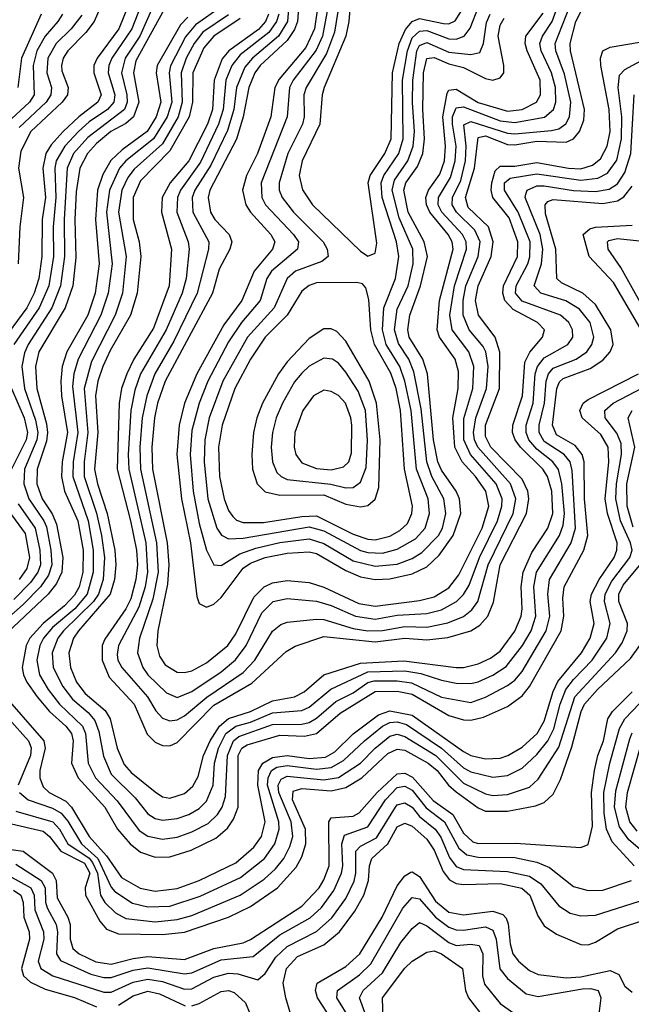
# Model space of a CAD drawing. Header units: inches. Extents: x 501365 to 657855, y 482276 to 547543.
# Tile 411 of 656: x 564180 to 565848, y 520453 to 523135. Entities that reach past the tile are written whole.
import ezdxf

# ---------------------------------------------------------------- set-up
doc = ezdxf.new("R2010")
doc.units = ezdxf.units.IN
doc.header["$MEASUREMENT"] = 0
doc.layers.add('A5562', color=7, linetype='Continuous')

msp = doc.modelspace()

# ---------------------------------------------------------------- linework, layer by layer
at = {"layer": 'A5562', "color": 5}
for points, elevation in [([(565083.3, 523376.7), (565039.1, 523100.9), (565017.3, 523042.7), (564961.2, 522950), (564955.5, 522930), (564955.8, 522870), (564951.7, 522850), (564911.4, 522770), (564888.1, 522690), (564888.2, 522670), (564895.8, 522650), (564926.7, 522610), (565007.7, 522530), (565018.9, 522510), (565021.8, 522490), (565004.2, 522475.8), (564932.7, 522450), (564909.7, 522430), (564874.2, 522350), (564801.5, 522270), (564734, 522150), (564697.2, 522050), (564684.8, 521990), (564683.5, 521930), (564693.8, 521830), (564717.6, 521750), (564730.3, 521730.3), (564750, 521720.8), (564790, 521722.8), (564970, 521753.3), (565010, 521742.6), (565110, 521688.8), (565130, 521683.1), (565170, 521682), (565210, 521692.6), (565259.4, 521720.6), (565285.9, 521750), (565297.8, 521790), (565293.8, 521830), (565262.5, 521910), (565247.4, 522070), (565230.2, 522150.2), (565216.9, 522190), (565179.4, 522250), (565169.2, 522290), (565173.1, 522350), (565205.3, 522430), (565214, 522490), (565207.3, 522530), (565168.7, 522650), (565165.5, 522690), (565173, 522710), (565214.1, 522770), (565226.3, 522810), (565224.4, 522970), (565237.4, 523050), (565250, 523085.2), (565270, 523103.3), (565290, 523104.8), (565350, 523082.2), (565370, 523081.8), (565392.2, 523090), (565408.4, 523111.6), (565430.9, 523170)], 2760), ([(565047, 523310), (565005.8, 523090), (564988.7, 523051.3), (564926.4, 522970), (564916.3, 522950), (564909.6, 522870), (564838.5, 522690), (564840.7, 522650), (564850.6, 522630.6), (564926.6, 522550), (564940.1, 522530), (564937.6, 522510), (564866.8, 522450), (564854.4, 522430), (564835.8, 522370), (564784.7, 522310), (564750, 522257.4), (564693.1, 522150), (564669.6, 522090), (564650, 522015.3), (564645.3, 521950), (564653.6, 521850), (564670, 521762.3), (564690, 521690.1), (564710.1, 521650.1), (564730, 521648.2), (564780.4, 521679.6), (564824.6, 521695.4), (564890, 521710.3), (564970, 521720.7), (565010, 521708.2), (565090, 521660.7), (565150, 521645.7), (565210, 521651.7), (565250, 521667), (565277, 521683), (565321.9, 521730), (565333.2, 521750), (565342, 521790), (565337.1, 521830), (565303.9, 521890), (565290.3, 521930), (565275.1, 522075.1), (565255.1, 522175.1), (565241.6, 522210), (565213.1, 522253.1), (565202.4, 522290), (565210, 522346.1), (565239.8, 522410), (565253.5, 522470), (565251.9, 522510), (565215.3, 522595.3), (565196.1, 522670), (565202.3, 522697.7), (565238.3, 522750), (565253.1, 522790), (565256.5, 522830), (565250.9, 522909.1), (565252.7, 522970), (565262.9, 523050), (565270, 523064.7), (565290, 523072.6), (565350, 523045.8), (565410, 523039.5), (565434.5, 523045.5), (565445.2, 523070), (565453.1, 523126.9), (565462.7, 523150)], 2740), ([(564506.7, 523250), (564451.1, 523110), (564391.5, 523030), (564382.9, 523010), (564382.9, 522990), (564402.7, 522930), (564393.1, 522910), (564341.3, 522870), (564299.1, 522830), (564266.2, 522793.8), (564251.7, 522770), (564243.4, 522730), (564250.9, 522650), (564242, 522590), (564241, 522490), (564232.7, 522430), (564219.7, 522390), (564199.8, 522350), (564125.2, 522250)], 2420), ([(564918.3, 523230), (564910.2, 523130), (564885.8, 523090), (564814.7, 523030), (564794.3, 523005.7), (564771.6, 522950), (564763.8, 522890), (564746.9, 522833.1), (564701.7, 522738.3), (564658, 522670), (564650.7, 522650), (564652.2, 522610), (564695.8, 522530), (564695.4, 522510), (564664.3, 522390), (564600.6, 522259.4), (564548.5, 522170), (564526.6, 522110), (564514.1, 522050), (564508.1, 521970), (564510.2, 521910), (564553.1, 521710), (564557.9, 521630), (564543.7, 521556.3), (564507.4, 521450), (564501.7, 521410), (564515.9, 521370), (564529.8, 521350), (564580.8, 521300.8), (564610, 521288.8), (564650, 521304.5), (564730, 521358.7), (564768.8, 521391.2), (564797.9, 521430), (564840.8, 521519.2), (564871.4, 521550), (564910, 521558.2), (564990, 521551.2), (565030, 521539.1), (565096, 521510), (565150, 521502.2), (565210, 521512.6), (565290, 521517.3), (565330, 521527.4), (565371.3, 521550), (565390.6, 521569.4), (565405.9, 521594.1), (565434.4, 521670), (565483, 521770), (565494.9, 521810), (565495.9, 521830), (565479.2, 521870), (565409.2, 521950), (565391, 521990), (565391.3, 522048.7), (565415.4, 522130), (565418.5, 522190), (565404.5, 522230), (565359.3, 522290), (565352.8, 522330), (565366.1, 522410), (565398.3, 522510), (565397.3, 522530), (565387.8, 522550), (565331.3, 522610), (565321.4, 522630), (565322.1, 522650), (565355.4, 522704.6), (565367.9, 522750), (565370.4, 522790), (565360.2, 522850), (565360.7, 522870), (565370, 522895), (565390, 522897.7), (565490, 522859.6), (565530, 522854.2), (565611.3, 522868.8), (565635.4, 522890), (565642.3, 522910), (565641.5, 522950), (565630.1, 522990.1), (565601.7, 523050), (565598.5, 523070), (565605.5, 523090), (565631.8, 523130), (565670, 523235.5)], 2660), ([(564945.4, 523230), (564937.6, 523130), (564930, 523107.5), (564910, 523077.8), (564836.4, 523010), (564821.5, 522990), (564805.2, 522950), (564789.4, 522870), (564771.2, 522808.9), (564699.1, 522670), (564693.9, 522650), (564700.4, 522610), (564712.7, 522590), (564751.3, 522550), (564758.4, 522530), (564753.3, 522510), (564724.5, 522455.5), (564705.7, 522390), (564577.1, 522150), (564556.1, 522090), (564548.2, 522050), (564540.9, 521970), (564542.8, 521910), (564582.2, 521710), (564586.8, 521650), (564583.2, 521596.8), (564557.2, 521470), (564554.4, 521430), (564561.4, 521401.4), (564577.3, 521377.3), (564610, 521357.7), (564630, 521356.3), (564650, 521361.4), (564690, 521383.2), (564747.8, 521430), (564770, 521462), (564818.7, 521561.3), (564847.3, 521590), (564870, 521600.9), (564910, 521607.2), (564970, 521601.4), (565010, 521588.8), (565104.8, 521544.8), (565150, 521537.6), (565270, 521552.3), (565310, 521563), (565350, 521587.3), (565377.8, 521622.2), (565441.1, 521750), (565459.2, 521810), (565451.7, 521850), (565423.3, 521890), (565386.8, 521930), (565367, 521970), (565361.1, 522050), (565375.6, 522130), (565376.6, 522176.6), (565367.5, 522210), (565325.1, 522270), (565318.3, 522290), (565325, 522370), (565362.4, 522510), (565359.4, 522530), (565348.4, 522550), (565298.4, 522610), (565289.4, 522630), (565287.7, 522650), (565295.2, 522670), (565326.1, 522713.9), (565338.3, 522750), (565341.1, 522790), (565334.5, 522870), (565345.6, 522934.4), (565350, 522942.6), (565370, 522945.7), (565430, 522909.4), (565510, 522885.4), (565550, 522890.3), (565589.5, 522910), (565600.4, 522930), (565599.8, 522970), (565564, 523050), (565558.3, 523070), (565560, 523090), (565607.8, 523152.2)], 2680), ([(565001, 523230), (564983.9, 523110), (564960.8, 523059.2), (564887.6, 522972.4), (564876, 522950), (564865.4, 522870), (564828.9, 522770), (564798.9, 522710), (564788, 522670), (564797, 522630), (564809.8, 522610), (564865.5, 522550), (564875.6, 522530), (564870.1, 522510), (564819.8, 522450), (564786, 522370), (564736.7, 522303.3), (564663.2, 522170), (564629.9, 522090.1), (564614.9, 522030), (564609, 521950), (564621.2, 521830), (564645.7, 521710), (564663.7, 521563.7), (564670, 521544.5), (564690, 521534.4), (564710, 521542.4), (564730, 521560.9), (564790, 521640.7), (564810, 521654.1), (564850, 521669.4), (564910, 521681.5), (564970, 521685.6), (564990, 521680.7), (565070, 521634.4), (565110, 521617.3), (565150, 521609.7), (565190, 521611.5), (565250, 521625), (565290, 521644.4), (565323.8, 521676.2), (565362.2, 521730), (565382.8, 521790), (565379.1, 521830), (565370.2, 521850.2), (565330, 521907.5), (565320.7, 521930), (565308.7, 521990), (565292, 522170), (565279.2, 522210), (565242.3, 522270), (565238.2, 522290), (565243.7, 522330), (565273.3, 522410), (565292.2, 522490), (565283, 522530), (565239.2, 522610), (565227.7, 522670), (565233.6, 522690), (565265.4, 522734.6), (565279.6, 522770), (565284.2, 522810), (565279.6, 522890), (565281.3, 522990), (565290, 523028.7), (565310, 523031.7), (565350, 523014.5), (565390, 523004.5), (565450, 522974.1), (565470, 522969.8), (565490, 522976.3), (565500.1, 522990), (565500.2, 523010), (565485.3, 523090), (565490, 523119.8), (565501.2, 523138.7)], 2720), ([(565085.9, 523230), (565077.8, 523130), (565069.8, 523090.2), (565010.8, 522950), (565005, 522930), (564998.8, 522850), (564950.3, 522750), (564942, 522710), (564951, 522671), (564978.9, 522630), (565110, 522504.2), (565130, 522490.2), (565150, 522498.4), (565154.2, 522525.8), (565130.8, 522690), (565136.1, 522710), (565175.6, 522770), (565192.9, 522810), (565197.1, 522990), (565215.1, 523070), (565232, 523108), (565250, 523130), (565270, 523137.8), (565335.7, 523124.3), (565350, 523123.6), (565368, 523132), (565413.9, 523206.1)], 2780), ([(564521, 523199), (564485.9, 523110), (564431.3, 523030), (564423, 523010), (564421.7, 522990), (564439.7, 522930), (564437.2, 522910), (564419.4, 522890), (564370, 522856.2), (564340.8, 522830), (564303.6, 522790), (564280, 522750), (564276.2, 522730), (564279.1, 522650), (564271.4, 522570), (564272.5, 522490), (564259.6, 522410), (564233.3, 522350), (564164.3, 522250)], 2440), ([(564417.8, 523210), (564383.7, 523130), (564360.4, 523099.6), (564311.3, 523050), (564299.2, 523030), (564294, 523010), (564295.6, 522995.6), (564312.7, 522950), (564310.5, 522930), (564296.6, 522910), (564211.1, 522830), (564183.9, 522776.1), (564176.8, 522730), (564190.7, 522650), (564181, 522570), (564176.5, 522470)], 2380), ([(564887.3, 523150), (564880.7, 523130), (564859.9, 523100.1), (564781.5, 523038.5), (564758.8, 523010), (564742.7, 522970), (564734.9, 522890), (564722.3, 522850), (564673.3, 522746.7), (564618.6, 522670), (564610.2, 522650), (564608.4, 522610), (564639.4, 522530), (564642.5, 522510), (564634.7, 522430), (564623.3, 522390), (564580.2, 522290), (564510.2, 522170), (564494.3, 522125.7), (564483, 522070), (564475.9, 521950), (564477.6, 521910), (564524.3, 521710), (564529.3, 521630), (564522.5, 521590), (564505.5, 521534.5), (564449.6, 521430), (564445.8, 521405.8), (564447.9, 521390), (564458.8, 521370), (564528.5, 521290), (564551.7, 521251.7), (564570, 521232.5), (564590, 521225.2), (564610, 521227.9), (564630, 521238.4), (564690.7, 521289.3), (564790, 521356.8), (564821.5, 521390), (564870, 521469.1), (564892.5, 521487.5), (564910, 521493.2), (564990, 521502.2), (565010, 521501.2), (565090, 521476.7), (565130, 521470.3), (565170, 521471.3), (565230, 521481.9), (565290, 521479.9), (565348.1, 521491.9), (565390, 521508.8), (565413.1, 521526.9), (565429.9, 521550), (565458.1, 521650), (565525.6, 521790), (565533.1, 521830), (565518.8, 521870), (565429.8, 521970), (565420.6, 521990), (565417.8, 522010), (565423.8, 522050), (565453.2, 522130), (565457.6, 522190), (565451, 522230), (565444.3, 522244.3), (565405.7, 522290), (565389.2, 522330), (565389.3, 522370), (565396.7, 522410), (565430.1, 522490), (565436.1, 522530), (565421.7, 522561.7), (565371, 522610), (565359.4, 522630), (565360.7, 522650), (565383.3, 522696.7), (565396.1, 522750), (565397.9, 522790), (565391.6, 522848.4), (565410, 522857.4), (565510, 522825.5), (565530, 522823.9), (565630, 522832.5), (565650, 522837.3), (565669.2, 522850.8), (565679.3, 522870), (565682.9, 522910), (565665.9, 522985.9), (565641.7, 523050), (565640.7, 523070), (565690, 523197.8)], 2640), ([(564550, 523183.8), (564507.7, 523090), (564468.1, 523030), (564458.2, 522990), (564472.1, 522930), (564473.1, 522910), (564465.9, 522890), (564365.8, 522814.2), (564327.5, 522770), (564309.9, 522730.1), (564302.1, 522590), (564302.8, 522490), (564292, 522410), (564268.1, 522350), (564203.2, 522250), (564193.2, 522226.8), (564186.1, 522190), (564193.7, 522130), (564223.5, 522043.5), (564229.6, 522010), (564227.1, 521990), (564193.1, 521910), (564191.5, 521870), (564205.1, 521830), (564246.4, 521770), (564253.1, 521753.1), (564265.1, 521690), (564267.7, 521650), (564258.7, 521621.3), (564237, 521590), (564190, 521542.1), (564110, 521471.8)], 2460), ([(564729.4, 523170), (564659.4, 523120.6), (564632.2, 523087.8), (564591.4, 523008.6), (564587.8, 522990), (564594.8, 522910), (564582.2, 522870), (564545.4, 522810), (564470, 522750.2), (564452.5, 522730), (564425, 522670), (564417.5, 522610), (564432.3, 522470), (564421.8, 522390), (564401.8, 522330), (564339.8, 522210), (564328, 522170), (564324.3, 522135.7), (564338.8, 522010), (564326.5, 521930), (564325.6, 521890), (564367, 521770), (564380.9, 521690), (564380.7, 521630), (564364.2, 521570), (564330.7, 521530), (564270, 521479.1), (564245.1, 521450), (564235.6, 521430), (564227.2, 521390), (564234.4, 521350), (564258.1, 521310), (564289.3, 521270), (564352.1, 521210), (564360, 521190), (564366.8, 521110), (564387.4, 521070), (564446.5, 521006.5), (564506.2, 520926.2), (564530, 520910.3), (564570, 520902.6), (564610, 520907.6), (564650, 520922.1), (564694.4, 520945.6), (564720.1, 520970), (564732.5, 520990), (564741.3, 521018.7), (564747, 521130), (564763.4, 521170), (564777.9, 521182.1), (564870, 521214.8), (564950, 521216.2), (564970, 521220.5), (564990, 521232), (565042.7, 521277.3), (565090, 521300.7), (565130, 521329), (565146.6, 521333.4), (565210, 521334.1), (565248.6, 521328.6), (565330, 521289.4), (565410, 521274.8), (565450, 521289.3), (565510, 521321), (565530, 521335.6), (565550, 521359.5), (565616.2, 521470), (565626.2, 521510), (565620.2, 521570), (565625.1, 521610), (565683.7, 521710), (565696.1, 521750), (565687.1, 521907.1), (565680.9, 521930), (565664.6, 521950), (565610, 521985.8), (565596.5, 522010), (565596.5, 522030), (565610.8, 522090), (565615.5, 522150), (565621.8, 522170), (565634.9, 522185.1), (565697.5, 522210), (565726.3, 522230), (565740.1, 522250), (565745.4, 522270), (565735.4, 522310), (565706.5, 522346.5), (565669, 522369), (565601.6, 522390), (565583.3, 522410), (565603.2, 522470), (565607, 522510), (565599.4, 522550), (565558.9, 522650), (565560.7, 522659.3), (565563.7, 522670), (565590, 522681.8), (565610, 522682.5), (565690, 522669), (565750, 522667), (565787.2, 522672.8), (565810, 522687.7), (565830, 522718.1), (565846.5, 522770), (565855.7, 522930)], 2540), ([(564575.5, 523164.5), (564497.4, 523022.6), (564490.6, 522990), (564504.9, 522910), (564490.9, 522870), (564470, 522852.3), (564429.3, 522830), (564390, 522797.8), (564365.7, 522770), (564344, 522730), (564334, 522666), (564330.3, 522590), (564333.2, 522486.8), (564325.6, 522410), (564304.8, 522350), (564232.9, 522230), (564223.2, 522190), (564227.5, 522130), (564253.8, 522033.8), (564256.4, 522010), (564253.6, 521986.4), (564228.5, 521910), (564227.4, 521870), (564241.5, 521830), (564269, 521789), (564281, 521761), (564297.7, 521670), (564295, 521630), (564280.9, 521599.1), (564257.6, 521570), (564131.2, 521450)], 2480), ([(564297.2, 523150), (564284.8, 523130), (564250, 523089.4), (564227.3, 523050), (564216.9, 523010), (564220, 522930), (564206.8, 522910), (564146.5, 522853.5)], 2340), ([(564239, 523150), (564185.2, 523030), (564175.6, 522950)], 2320), ([(564350, 523147.4), (564321, 523110), (564279.9, 523070), (564257.5, 523030), (564254.1, 522990), (564267, 522950), (564265.3, 522930), (564252.2, 522910), (564178.6, 522841.4)], 2360), ([(564638.7, 523141.3), (564619.1, 523120.9), (564554.8, 523010), (564552.9, 522990), (564565.3, 522910), (564552.3, 522870), (564528.2, 522830), (564459.5, 522780.5), (564429, 522751), (564407.2, 522712.8), (564392.6, 522670), (564387, 522590), (564396.8, 522470), (564386.2, 522390), (564366, 522330), (564309.3, 522230), (564296.6, 522190), (564292.3, 522150), (564294.4, 522110), (564310.3, 522010), (564296.5, 521930), (564294.3, 521890), (564302.9, 521850), (564338.7, 521770), (564353.1, 521690), (564352.5, 521630), (564342.5, 521590), (564330, 521567.3), (564302.3, 521537.7), (564244.4, 521490), (564208, 521450), (564198, 521430), (564187.2, 521370), (564190.5, 521350), (564200, 521330), (564228.5, 521290), (564261.4, 521250), (564305.9, 521210), (564321.3, 521190), (564326, 521170), (564321.4, 521110), (564339.7, 521070), (564412.6, 520990), (564446.7, 520930), (564481.8, 520890), (564510, 520867.1), (564550, 520853.1), (564590, 520854.6), (564647.6, 520872.4), (564714.8, 520905.2), (564747.4, 520932.6), (564763.3, 520956.7), (564776.4, 520990), (564776.1, 521130), (564786.1, 521150), (564800.4, 521159.6), (564890, 521186), (564956.7, 521183.3), (564989.8, 521190.2), (565054.3, 521245.7), (565150, 521304.5), (565210, 521305.5), (565250, 521297.3), (565350, 521239.5), (565390, 521227.6), (565410, 521226.4), (565444.9, 521235.1), (565510, 521263.9), (565550, 521293.2), (565570, 521318.1), (565656.9, 521470), (565664.3, 521510), (565661, 521559), (565665.2, 521590), (565718.8, 521690), (565729.8, 521730), (565719.9, 521830), (565719.7, 521930), (565714.3, 521950), (565694.4, 521974.4), (565643.7, 522003.7), (565632.6, 522030), (565644.9, 522130), (565651.8, 522148.2), (565662.4, 522157.6), (565735.5, 522184.5), (565770, 522207.2), (565790.2, 522230), (565798.2, 522250), (565792.2, 522290), (565750, 522359), (565715.5, 522390), (565657.9, 522417.9), (565645.2, 522430), (565642, 522510), (565614.1, 522605.9), (565613, 522630), (565620.6, 522639.4), (565634.7, 522645.3), (565770, 522634), (565810, 522641.7), (565827.8, 522652.2), (565850, 522681.2)], 2520), ([(564750, 523148.2), (564679.7, 523100.3), (564656.1, 523070), (564634.3, 523030), (564620.4, 522990), (564623.4, 522910), (564612.6, 522870), (564570, 522796.9), (564492.1, 522727.9), (564475, 522705), (564459.1, 522670), (564450.2, 522610), (564470.8, 522490), (564460.9, 522390), (564440.7, 522330), (564376.2, 522203.8), (564356, 522130), (564366.2, 522010), (564355.8, 521930), (564356.4, 521890), (564390, 521790.1), (564403.3, 521730), (564411.2, 521670), (564408, 521610), (564395.5, 521570), (564381.9, 521550), (564300.2, 521470), (564284.4, 521450), (564268.5, 521410), (564271.4, 521370), (564298.2, 521318.2), (564324.1, 521284.1), (564367.5, 521247.5), (564385.6, 521225.6), (564396.2, 521196.2), (564408.6, 521128.6), (564430, 521079.7), (564495.5, 521015.5), (564530, 520971.3), (564550, 520959), (564570, 520954.7), (564610, 520959), (564641.5, 520970), (564670, 520986.2), (564690, 521006), (564708.2, 521050), (564711.3, 521110), (564722.4, 521150), (564742.7, 521190), (564769.5, 521210.5), (564810, 521220.9), (564870, 521246.4), (564950, 521253.2), (564970, 521262.3), (565028.8, 521311.2), (565130, 521358.4), (565230, 521360.9), (565273.9, 521353.9), (565330, 521335.3), (565370, 521327.8), (565410, 521326.7), (565430, 521331.5), (565470.6, 521349.4), (565506.8, 521373.2), (565550.8, 521430), (565574.8, 521470), (565587.8, 521510), (565582.2, 521590), (565589.8, 521630), (565652, 521730), (565662.2, 521757.8), (565665.7, 521790), (565658.9, 521870), (565649.1, 521909.1), (565633.7, 521930), (565590, 521964.8), (565568.7, 521990), (565560.9, 522010), (565561.6, 522030), (565580.3, 522090), (565586, 522170), (565592, 522190), (565610, 522213.7), (565675.1, 522250), (565688.1, 522270), (565687.9, 522290), (565677.4, 522310), (565654.8, 522330), (565550, 522368), (565532.6, 522390), (565534.3, 522410), (565566.2, 522470), (565571.6, 522488.4), (565571.9, 522530), (565539.8, 522610), (565502.4, 522670), (565501.9, 522690), (565517.3, 522702.7), (565590, 522714.6), (565710, 522697.5), (565756.6, 522703.4), (565783, 522717), (565808, 522752), (565820.8, 522810), (565822, 522870), (565811.9, 522950), (565816, 522984), (565830, 522998.8), (565941.2, 523058.8)], 2560), ([(564859, 523150), (564850.2, 523130), (564831.9, 523108.1), (564750.3, 523050), (564732.2, 523027.8), (564710.6, 522970), (564705.7, 522890), (564692.5, 522850), (564642, 522750), (564590.7, 522690), (564569, 522650), (564567.4, 522610), (564594.4, 522510), (564587.5, 522410), (564545.4, 522294.5), (564491.4, 522210), (564472.1, 522170), (564458.4, 522130), (564451.4, 522090), (564445.8, 521910), (564482.4, 521770), (564498.7, 521690), (564501.4, 521650), (564497.2, 521610), (564483.1, 521556.9), (564469.9, 521530.1), (564412.7, 521447.3), (564405.5, 521430), (564405.1, 521390), (564424.2, 521344.2), (564492.6, 521270), (564528.4, 521188.4), (564550, 521166.6), (564570, 521157.7), (564590, 521157), (564610, 521165.5), (564710, 521267.1), (564812.9, 521327.1), (564906.6, 521413.4), (564931.5, 521428.5), (565010, 521454.8), (565150, 521440), (565230, 521450.2), (565290, 521445.7), (565348, 521452), (565410.4, 521470), (565434.6, 521485.4), (565456.4, 521510), (565472.2, 521547.8), (565490.3, 521650), (565562.3, 521790), (565568.9, 521830), (565565.8, 521850), (565550, 521882.8), (565465, 521970), (565450, 521999.4), (565450.3, 522030), (565488.1, 522130), (565489.3, 522229.3), (565476.9, 522270), (565430.9, 522330), (565423.5, 522370), (565430.1, 522410), (565466.1, 522490), (565471.3, 522530), (565458.4, 522570), (565403.3, 522623.3), (565396.3, 522650), (565420.6, 522730), (565430, 522813.8), (565450, 522818.5), (565510, 522794.9), (565530, 522793.8), (565590, 522803.7), (565670, 522801.2), (565690.1, 522809.9), (565706.7, 522830), (565718.8, 522861.2), (565720.4, 522890), (565681.9, 523050), (565681.4, 523070), (565696.5, 523130), (565710, 523156.4)], 2620), ([(564781.7, 523138.3), (564709.9, 523090.1), (564682.3, 523057.7), (564652.1, 522990), (564651.1, 522910), (564642.5, 522870), (564590, 522777.9), (564510, 522696), (564489.9, 522650.1), (564489.8, 522590), (564506, 522530), (564511, 522490), (564501.1, 522390), (564482.5, 522330), (564426.8, 522233.2), (564407, 522190), (564393.2, 522150), (564387.2, 522110), (564393.1, 522010), (564384.8, 521910), (564392.6, 521870), (564418.7, 521790), (564439.7, 521690), (564442.3, 521650), (564438.8, 521610), (564427, 521570), (564340.7, 521470), (564327.2, 521450), (564314.5, 521410), (564318.5, 521370), (564335.4, 521330), (564358.9, 521298.9), (564413, 521253), (564427.1, 521230), (564445.8, 521150), (564465.7, 521105.7), (564484.3, 521084.3), (564550, 521031.2), (564570, 521017.8), (564590, 521014.4), (564630, 521027.2), (564652.8, 521047.2), (564666.9, 521073.1), (564681.9, 521130), (564700.1, 521170), (564725.1, 521210), (564750, 521231.5), (564810, 521250.4), (564870, 521279.3), (564930, 521290), (564956.2, 521303.8), (565010, 521350.1), (565110, 521382), (565228, 521388), (565370, 521370), (565390, 521370.3), (565430, 521379.9), (565464.2, 521395.8), (565490, 521414.8), (565530, 521468.9), (565547.2, 521510), (565550.3, 521529.7), (565547.2, 521590), (565553.3, 521630), (565576.4, 521683.6), (565620.6, 521750), (565633.6, 521790), (565630.8, 521850), (565619.6, 521890), (565607.1, 521910), (565546, 521970), (565531.3, 521990), (565523.7, 522010), (565524.9, 522030), (565551.5, 522110), (565558, 522202), (565570.9, 522229.1), (565606.1, 522270), (565610.8, 522290), (565592.5, 522310), (565525.4, 522345.4), (565503.4, 522370), (565497.5, 522390), (565499.9, 522410), (565537.2, 522490), (565538.1, 522530), (565514.8, 522594.8), (565470.4, 522650.4), (565465.8, 522670), (565467.9, 522690), (565477.1, 522722.9), (565490, 522735.7), (565530, 522735.4), (565590, 522745.3), (565676.9, 522730), (565710, 522728.5), (565741.8, 522738.2), (565764.2, 522755.8), (565782.2, 522790), (565790.6, 522830), (565787.3, 522890), (565764.5, 523010), (565764, 523030), (565770, 523050.1), (565790, 523059.9), (565870, 523073.3)], 2580), ([(565886.9, 522270), (565798.9, 522418.9), (565733.3, 522490), (565716.3, 522550), (565734.6, 522565.4), (565750.3, 522569.7), (565850, 522575.2)], 2480), ([(565903.2, 522310), (565819.6, 522459.6), (565785.1, 522510), (565783.4, 522530), (565786.9, 522533.1), (565810, 522539.1), (565870, 522532.3)], 2460), ([(564126.4, 521306.4), (564246.5, 521170), (564249.8, 521150), (564234.9, 521090), (564235, 521070), (564244.8, 521044.8), (564261.1, 521030), (564305.8, 521005.8), (564322, 520990), (564370.2, 520910), (564417.1, 520857.1), (564458.3, 520798.3), (564508.7, 520768.7), (564550, 520760.5), (564610, 520768.5), (564669.8, 520790.2), (564770, 520838.1), (564819, 520881), (564839.7, 520910), (564850.1, 520949.9), (564830.1, 521050), (564831.9, 521090), (564843.1, 521110), (564870, 521125.1), (564910, 521130.2), (564970, 521122.1), (565014.2, 521125.8), (565039.6, 521140.4), (565090, 521189.6), (565158.5, 521241.5), (565190, 521252.3), (565250, 521240.7), (565390, 521141), (565410, 521130.8), (565450, 521121.3), (565490, 521123.1), (565511.6, 521130), (565550, 521153), (565590.9, 521190), (565610, 521224.2), (565634.9, 521305.1), (565647.6, 521332.4), (565712.2, 521410), (565735.8, 521450), (565746.4, 521490), (565736.1, 521550), (565739.6, 521570), (565760.2, 521610), (565800.9, 521670), (565808.5, 521690), (565809.6, 521710), (565782.7, 521790), (565776.6, 521830), (565786.7, 521930), (565784.5, 521970), (565764.7, 522004.7), (565713.8, 522050), (565707.2, 522070), (565716.5, 522090), (565730, 522099.7), (565867.9, 522170)], 2480), ([(564180.1, 521030), (564203.8, 521010), (564270, 520987.3), (564293.7, 520973.7), (564312, 520952), (564348.9, 520890), (564393.4, 520850), (564430, 520771.4), (564439.8, 520759.8), (564488.1, 520728.1), (564530, 520717.9), (564590, 520720.1), (564672.9, 520747.1), (564782.3, 520797.7), (564847.7, 520850), (564876, 520890), (564888, 520930), (564886.6, 520950), (564856, 521050), (564857.5, 521070), (564866.7, 521090), (564881.4, 521098.6), (564910, 521103.6), (564990, 521093), (565030, 521098.2), (565063, 521117), (565120.2, 521170), (565170, 521210.4), (565190, 521220.6), (565210, 521221.9), (565235.1, 521215.1), (565330.1, 521150.1), (565390, 521096.6), (565410, 521086.1), (565470, 521071.3), (565510, 521076.2), (565550, 521095.6), (565590, 521132.9), (565620.2, 521170), (565636.5, 521203.5), (565653.7, 521270), (565669.6, 521310.5), (565690, 521337.7), (565741.5, 521390), (565780.9, 521450), (565790.7, 521490), (565774.5, 521550), (565777, 521570), (565795, 521605), (565844.1, 521670), (565849.8, 521690), (565845.8, 521710), (565818, 521770), (565805.9, 521830), (565807.1, 521870), (565821.3, 521950), (565820.4, 521980.4), (565808.4, 522008.4), (565776.2, 522050), (565775.4, 522070), (565798, 522090), (565937.3, 522162.7)], 2460), ([(564157.7, 522130), (564192.5, 522050), (564201.9, 522010), (564198.4, 521990), (564158.1, 521910)], 2440), ([(565852.8, 521752.8), (565836.4, 521810), (565835.6, 521870), (565857.2, 521970), (565839.6, 522050), (565850.3, 522070)], 2440), ([(564141.2, 521810), (564195.1, 521735.1), (564207.1, 521670), (564200, 521640), (564179.4, 521610)], 2420), ([(564176.1, 521816.1), (564222.5, 521750), (564235.5, 521690), (564236.7, 521650), (564230, 521629.9), (564210, 521602), (564164.2, 521555.8)], 2440), ([(564170, 520978.6), (564270.6, 520950), (564289, 520930), (564312, 520890), (564370, 520851.1), (564379, 520839), (564392.4, 520810), (564400.8, 520750), (564412.5, 520730), (564441.5, 520701.5), (564470, 520686), (564550, 520677.3), (564610, 520683.6), (564650, 520694.9), (564781.1, 520750), (564846.7, 520793.3), (564878.1, 520821.9), (564900.4, 520850), (564917.3, 520882.7), (564924.8, 520910), (564921, 520950), (564887.2, 521030), (564885.4, 521050), (564893.6, 521066.4), (564910, 521073.9), (565010, 521064), (565050, 521070.9), (565110, 521109.6), (565149.2, 521150), (565190, 521183.2), (565210, 521188.2), (565230, 521182.5), (565315.3, 521130), (565390, 521055.3), (565450, 521026), (565470, 521021.6), (565510, 521024.2), (565570, 521044), (565594.1, 521065.9), (565650, 521153.3), (565693.7, 521290), (565805, 521410), (565823, 521437), (565836.3, 521470), (565837.6, 521490), (565814, 521550), (565814.3, 521570), (565826, 521594), (565888.4, 521670)], 2440), ([(564146.6, 520946.6), (564244.5, 520924.5), (564261.4, 520910), (564292.2, 520870), (564357, 520837), (564371.4, 520810), (564358.8, 520770), (564359.7, 520750), (564398.9, 520678.9), (564417, 520657), (564450, 520644.5), (564570, 520643.1), (564630, 520649.3), (564750, 520690.3), (564810, 520719.5), (564883, 520770), (564934.1, 520825.9), (564950, 520854.8), (564960.4, 520890), (564960, 520930), (564924.2, 521010), (564926.4, 521033.6), (564950, 521040.1), (565030, 521034.6), (565070, 521043.1), (565112.8, 521070), (565184.5, 521135.5), (565210, 521147.7), (565230, 521145.4), (565294.4, 521110), (565318.3, 521090), (565349.4, 521050), (565370, 521031.7), (565430, 520988.3), (565450, 520978.9), (565510, 520979.2), (565587, 520993), (565610, 521002.2), (565634.7, 521025.3), (565654.5, 521065.5), (565686.2, 521153.8), (565711.2, 521250), (565720.3, 521270), (565755.3, 521310), (565845.6, 521394.4), (565870.7, 521430)], 2420), ([(564110, 520881), (564190, 520869.4), (564270.1, 520810), (564280, 520790), (564282.8, 520742.8), (564312, 520690), (564318.1, 520670), (564317.9, 520630), (564325, 520605), (564342.7, 520590), (564388.2, 520568.2), (564430, 520562.3), (564490, 520577.6), (564530, 520582.5), (564630, 520574.9), (564710, 520604.7), (564790, 520620), (564810, 520628.8), (564950, 520720.3), (564996.9, 520770), (565010, 520791.5), (565023.8, 520830), (565023.6, 520950), (565030, 520960.5), (565090, 520965.6), (565106, 520974), (565154.7, 521030), (565210, 521080.4), (565230, 521081.9), (565251.8, 521071.8), (565308.1, 521008.1), (565361.3, 520970), (565390, 520918.7), (565415.5, 520895.5), (565430.4, 520890.4), (565531.9, 520891.9), (565710, 520879.8), (565730, 520887.7), (565742.3, 520937.8), (565739.6, 521030), (565747.7, 521090), (565756.6, 521130), (565772.4, 521170), (565784, 521230), (565796.5, 521250), (565850, 521303.6)], 2380), ([(564096.4, 521290), (564204.8, 521170), (564211.6, 521151.6), (564209.5, 521130), (564176.6, 521050)], 2460), ([(565855.6, 520830), (565795.7, 520895.7), (565780.5, 520930), (565773.6, 520973.6), (565773.3, 521030), (565789, 521110), (565815.9, 521204.1), (565829.8, 521230.2), (565870, 521272)], 2360), ([(565910, 520842.1), (565841, 520901), (565815.7, 520935.7), (565802.2, 520990), (565806, 521034), (565843.8, 521176.2), (565850, 521192.5)], 2340), ([(565864.1, 520924.1), (565844.2, 520950), (565833.1, 520990), (565837.1, 521030), (565876.1, 521163.9)], 2320), ([(564170, 520834.7), (564239.1, 520790), (564249.5, 520770), (564250.8, 520730.8), (564255.5, 520715.5), (564280.1, 520670), (564283.9, 520650), (564280.6, 520590), (564291.8, 520571.8), (564374.6, 520534.6), (564410, 520525.4), (564430, 520525.4), (564490, 520546.1), (564530, 520552), (564630, 520536.1), (564650, 520538.6), (564730, 520573.9), (564816.8, 520583.2), (564890, 520641.6), (564972.1, 520687.9), (565003.3, 520716.7), (565037.2, 520762.8), (565058, 520810), (565061.5, 520830), (565058.6, 520890), (565066.3, 520913.7), (565130, 520935.9), (565178.1, 521010), (565210, 521043.3), (565230, 521047), (565250, 521036.1), (565288.2, 520988.2), (565338.9, 520950), (565377.8, 520877.8), (565399.5, 520859.5), (565430, 520853.9), (565530, 520852.6), (565590, 520839.9), (565625.1, 520825.1), (565690, 520773.4), (565730, 520762.3), (565770, 520763.6), (565848.2, 520790)], 2360), ([(564150, 520803.8), (564210.7, 520770), (564219.7, 520750), (564221.7, 520710), (564245.3, 520650), (564246, 520630), (564231.2, 520570), (564237.7, 520550), (564270.4, 520530.4), (564410, 520485.4), (564430, 520485.6), (564490, 520512.8), (564530, 520520.9), (564570, 520514.9), (564630, 520494.2), (564650, 520495), (564710, 520526.2), (564750, 520537.9), (564775.5, 520535.5), (564830, 520519.6), (564850, 520536.2), (564879.1, 520580.9), (564909.3, 520610), (564990, 520651.3), (565031.8, 520688.2), (565070, 520740.8), (565091.9, 520788.1), (565097.3, 520810), (565097.1, 520870), (565110, 520883.6), (565153.5, 520906.5), (565204.6, 520990), (565210, 520996.4), (565230, 521001.8), (565250, 520989.3), (565270, 520964.4), (565312.9, 520930), (565328.2, 520908.2), (565352.6, 520852.6), (565370, 520828.3), (565390, 520819.7), (565510, 520814.9), (565570, 520802.1), (565600.8, 520780.8), (565650, 520721), (565681.1, 520701.1), (565710, 520694.1), (565750, 520695.8), (565890, 520740.1)], 2340), ([(564929.4, 520390.6), (564906, 520470), (564899.1, 520510), (564907.5, 520550), (564937.4, 520582.6), (565010, 520614.6), (565052.2, 520650), (565093.7, 520706.3), (565118.3, 520750), (565131.8, 520790), (565134, 520830), (565140.5, 520850), (565184.1, 520890), (565210, 520936), (565230, 520946.2), (565250, 520938.3), (565290, 520902.3), (565310, 520872.2), (565334.9, 520814.9), (565351.9, 520791.9), (565370, 520781.9), (565390, 520779.1), (565490, 520781.6), (565549.3, 520769.3), (565571.5, 520750), (565593.4, 520693.4), (565610, 520666.6), (565643.5, 520643.5), (565710, 520615.7), (565730, 520614.7), (565750, 520622.1), (565810, 520658.4), (565890, 520684.4)], 2320), ([(565031.8, 520410), (564992.1, 520470), (564986.7, 520490), (564991, 520510), (565070, 520555.8), (565107.5, 520590), (565168.3, 520690), (565210, 520775.7), (565230, 520802.9), (565247.1, 520812.9), (565250, 520814), (565270, 520800.8), (565314, 520734), (565350, 520703.9), (565390, 520696.1), (565470, 520706.8), (565497.6, 520697.6), (565507.1, 520687.1), (565512, 520672), (565517.2, 520617.2), (565524.7, 520590), (565539.9, 520570), (565570, 520544.4), (565593.9, 520533.9), (565670, 520524.5), (565710, 520527.6), (565790, 520544.4), (565813.6, 520533.6), (565830, 520502.4), (565850, 520486)], 2280), ([(564163.6, 520763.6), (564183.1, 520750), (564189.9, 520730), (564191.5, 520690), (564205.9, 520650), (564207, 520630), (564185.4, 520550), (564190.9, 520530), (564210, 520513.3), (564250, 520493.6), (564330, 520471.6), (564390, 520445.5)], 2320), ([(565082.6, 520410), (565044.7, 520470), (565046.5, 520490), (565106.9, 520533), (565137.3, 520562.7), (565225, 520715), (565250, 520743.7), (565270, 520739.9), (565314.5, 520690), (565350, 520662.5), (565370, 520655.3), (565390, 520654.6), (565450, 520664), (565470, 520654.6), (565479.2, 520630), (565489.7, 520549.7), (565510, 520523.3), (565561.1, 520481.1), (565594.2, 520474.2), (565715.2, 520495.2), (565736.2, 520496.2), (565757.3, 520490), (565764.6, 520470), (565754.6, 520390)], 2260), ([(565129, 520410), (565107.1, 520470), (565116.6, 520490), (565170, 520538.3), (565219.1, 520620.9), (565250, 520659.6), (565270, 520675.1), (565290, 520666.7), (565350, 520620.9), (565370, 520613.2), (565410, 520616.1), (565432.8, 520612.8), (565443.5, 520590), (565442.6, 520530), (565447.9, 520507.9), (565490, 520455.1), (565524.6, 520430)], 2240), ([(565171.7, 520411.7), (565169.3, 520470), (565230, 520551.4), (565250, 520570.5), (565290, 520595), (565310, 520598.8), (565330, 520590.3), (565387.9, 520550), (565395.6, 520490), (565404.1, 520470), (565450, 520410.1)], 2220), ([(564450, 520450.7), (564490, 520475.6), (564530, 520488.1), (564561.5, 520481.5), (564631.3, 520448.7)], 2320), ([(564650, 520448.5), (564670, 520455), (564730, 520487.3), (564750, 520490.1), (564765.3, 520485.3), (564796.3, 520456.3), (564831.6, 520370)], 2320)]:
    msp.add_lwpolyline(points, dxfattribs=dict(at, elevation=elevation))
for points, elevation in [([(565099.2, 522419.2), (564990, 522417.9), (564969.3, 522410.7), (564950, 522395.4), (564909.3, 522330), (564850, 522269.6), (564810, 522209.9), (564767.1, 522130), (564732.8, 522030), (564722.4, 521970), (564725.3, 521890), (564737.8, 521830), (564750, 521797.5), (564761.2, 521781.2), (564771.7, 521771.7), (564790, 521765), (564844.9, 521764.9), (564950, 521781.6), (564990, 521783), (565090, 521733.7), (565130, 521719.7), (565150, 521718.1), (565190, 521727.7), (565217.1, 521742.9), (565237.5, 521762.5), (565249.4, 521790), (565250.9, 521810), (565229.8, 521910), (565218.5, 522070), (565206.4, 522130), (565191.9, 522171.9), (565148.2, 522250), (565138.2, 522290), (565132.4, 522372.4), (565124.1, 522404.1), (565115, 522415)], 2780), ([(565030, 522292.9), (565010, 522292.3), (564970, 522266.7), (564910, 522203.1), (564886.3, 522170), (564842.6, 522090), (564827.2, 522050), (564818.3, 522010), (564812.9, 521950), (564815.5, 521910), (564828.1, 521870), (564850, 521848.2), (564890, 521839.9), (565010, 521840.5), (565070, 521815.4), (565110, 521808), (565130, 521811.2), (565150, 521829.1), (565159.3, 521860.7), (565162.8, 521990), (565153.5, 522090), (565132.8, 522150), (565070, 522259), (565045.2, 522285.2)], 2820), ([(565010, 522212.9), (564970, 522191.1), (564950, 522172.3), (564930, 522148.5), (564896.7, 522090), (564879.3, 522050), (564869.5, 522010), (564866.2, 521970), (564869.5, 521930), (564881.7, 521901.7), (564893.1, 521890), (564910, 521882.6), (565029.1, 521869.1), (565070, 521859.3), (565090, 521860.8), (565110, 521875.3), (565124.9, 521915.1), (565129, 521989), (565123, 522070), (565103, 522123), (565070, 522174.2), (565050, 522199), (565033.4, 522210)], 2840), ([(565010, 522125.1), (564981.8, 522110), (564952.2, 522070), (564930.8, 522010), (564928.7, 521970), (564932.9, 521950), (564950, 521927.3), (564990, 521912.1), (565030, 521909), (565063.5, 521916.5), (565077.7, 521930), (565085.3, 521954.7), (565085.9, 522030), (565083.6, 522050), (565068.4, 522090), (565050, 522111.4), (565030, 522121.8)], 2860)]:
    msp.add_lwpolyline(points, close=True, dxfattribs=dict(at, elevation=elevation))

doc.saveas('drawing.dxf')
